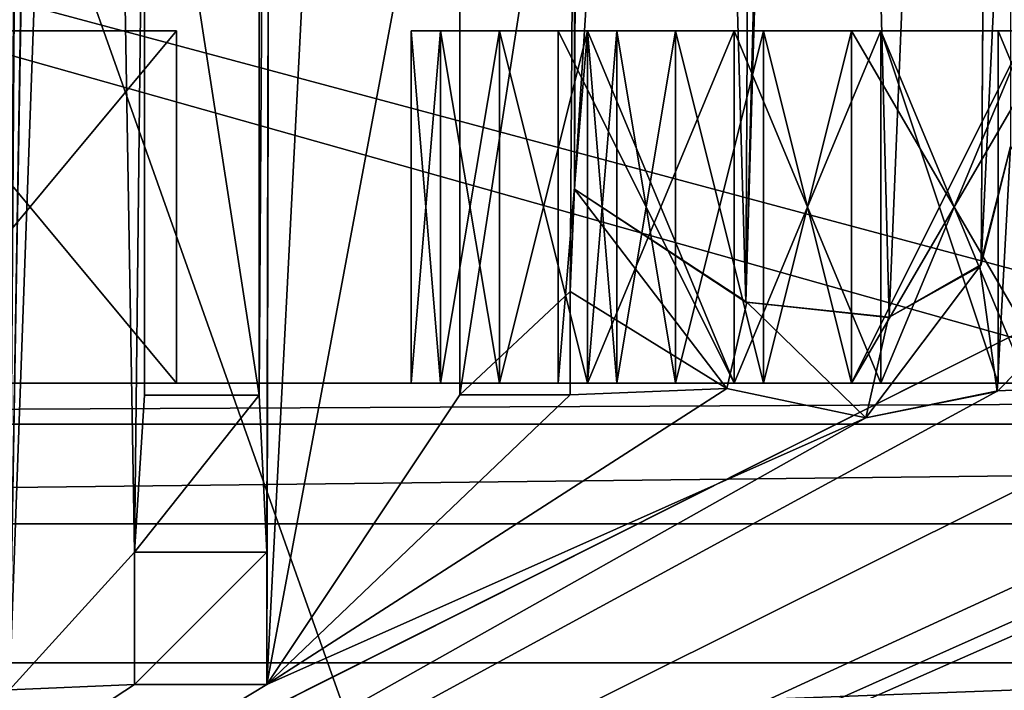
# Model space of a CAD drawing. Header units: millimetres. Extents: x -108 to 108, y -64 to 45.
# Tile 359 of 422: x 58.361 to 59.759, y -14.936 to -13.984. Entities that reach past the tile are written whole.
import ezdxf

# ---------------------------------------------------------------- set-up
doc = ezdxf.new("R2010")
doc.units = ezdxf.units.MM
doc.header["$LTSCALE"] = 65.185185
for name, color, linetype in [('1', 7, 'CONTINUOUS'), ('3220', 7, 'CONTINUOUS'), ('3221', 7, 'CONTINUOUS'), ('3225', 7, 'CONTINUOUS'), ('3241', 7, 'CONTINUOUS'), ('3242', 7, 'CONTINUOUS'), ('3253', 7, 'CONTINUOUS'), ('3258', 7, 'CONTINUOUS'), ('3259', 7, 'CONTINUOUS'), ('3282', 7, 'CONTINUOUS'), ('3307', 7, 'CONTINUOUS'), ('3310', 7, 'CONTINUOUS'), ('3311', 7, 'CONTINUOUS'), ('3312', 7, 'CONTINUOUS'), ('3325', 7, 'CONTINUOUS'), ('3326', 7, 'CONTINUOUS'), ('3327', 7, 'CONTINUOUS'), ('3328', 7, 'CONTINUOUS'), ('3329', 7, 'CONTINUOUS'), ('3330', 7, 'CONTINUOUS'), ('3331', 7, 'CONTINUOUS'), ('3332', 7, 'CONTINUOUS'), ('3333', 7, 'CONTINUOUS'), ('3334', 7, 'CONTINUOUS'), ('3342', 7, 'CONTINUOUS'), ('3343', 7, 'CONTINUOUS'), ('3344', 7, 'CONTINUOUS'), ('3345', 7, 'CONTINUOUS'), ('3346', 7, 'CONTINUOUS'), ('3347', 7, 'CONTINUOUS'), ('3348', 7, 'CONTINUOUS'), ('3349', 7, 'CONTINUOUS'), ('3350', 7, 'CONTINUOUS'), ('3351', 7, 'CONTINUOUS'), ('3352', 7, 'CONTINUOUS'), ('3353', 7, 'CONTINUOUS'), ('3354', 7, 'CONTINUOUS'), ('3355', 7, 'CONTINUOUS'), ('3368', 7, 'CONTINUOUS'), ('3369', 7, 'CONTINUOUS'), ('3370', 7, 'CONTINUOUS'), ('3371', 7, 'CONTINUOUS'), ('3372', 7, 'CONTINUOUS'), ('3373', 7, 'CONTINUOUS'), ('3374', 7, 'CONTINUOUS'), ('3375', 7, 'CONTINUOUS'), ('3376', 7, 'CONTINUOUS'), ('3377', 7, 'CONTINUOUS'), ('3378', 7, 'CONTINUOUS'), ('3531', 7, 'CONTINUOUS'), ('3533', 7, 'CONTINUOUS'), ('3543', 7, 'CONTINUOUS'), ('3562', 7, 'CONTINUOUS'), ('3563', 7, 'CONTINUOUS'), ('3610', 7, 'CONTINUOUS'), ('3650', 7, 'CONTINUOUS'), ('3711', 7, 'CONTINUOUS'), ('3712', 7, 'CONTINUOUS'), ('3713', 7, 'CONTINUOUS'), ('3714', 7, 'CONTINUOUS'), ('3715', 7, 'CONTINUOUS'), ('3717', 7, 'CONTINUOUS'), ('3718', 7, 'CONTINUOUS'), ('3719', 7, 'CONTINUOUS'), ('3721', 7, 'CONTINUOUS'), ('3722', 7, 'CONTINUOUS'), ('3731', 7, 'CONTINUOUS'), ('3732', 7, 'CONTINUOUS'), ('3733', 7, 'CONTINUOUS'), ('3734', 7, 'CONTINUOUS'), ('3964', 7, 'CONTINUOUS'), ('3974', 7, 'CONTINUOUS'), ('3975', 7, 'CONTINUOUS'), ('3976', 7, 'CONTINUOUS')]:
    doc.layers.add(name, color=color, linetype=linetype)

msp = doc.modelspace()

# ---------------------------------------------------------------- linework, layer by layer
at = {"layer": '1', "linetype": 'CONTINUOUS'}
for points in [[(86, -45, 2), (49.6249, -17.97, 2), (-39.55, 7.5, 2), (86, -45, 2)], [(-39.55, 3.7518, 2), (86, -45, 2), (-39.55, 7.5, 2), (-39.55, 3.7518, 2)], [(86, -45, 2), (-39.55, 3.7518, 2), (-39.5964, 3.3816, 2), (86, -45, 2)], [(-39.733, 3.0338, 2), (86, -45, 2), (-39.5964, 3.3816, 2), (-39.733, 3.0338, 2)], [(-43.3787, -1.9255, 2), (86, -45, 2), (-39.733, 3.0338, 2), (-43.3787, -1.9255, 2)], [(-48.2159, -5.7634, 2), (86, -45, 2), (-43.3787, -1.9255, 2), (-48.2159, -5.7634, 2)], [(-53.9012, -8.1734, 2), (86, -45, 2), (-48.2159, -5.7634, 2), (-53.9012, -8.1734, 2)], [(-86, -45, 2), (86, -45, 2), (-66.0989, -8.1733, 2), (-86, -45, 2)], [(-66.0989, -8.1733, 2), (86, -45, 2), (-60.0001, -9, 2), (-66.0989, -8.1733, 2)], [(-60.0001, -9, 2), (86, -45, 2), (-53.9012, -8.1734, 2), (-60.0001, -9, 2)]]:
    msp.add_3dface(points, dxfattribs=at)
at = {"layer": '3220', "linetype": 'CONTINUOUS'}
msp.add_3dface([(60, -17, 2), (51.3712, -14.9367, 2), (51.4999, -14.7223, 2), (60, -17, 2)], dxfattribs=at)
at = {"layer": '3221', "linetype": 'CONTINUOUS'}
for points in [[(60, -17, 2), (51.4999, -14.7223, 2), (60, -17, 7), (60, -17, 2)], [(60, -17, 7), (51.4999, -14.7223, 2), (51.5, -14.7224, 7), (60, -17, 7)]]:
    msp.add_3dface(points, dxfattribs=at)
at = {"layer": '3225', "linetype": 'CONTINUOUS'}
for points in [[(51.5, -14.7224, 7), (51.1, -15.4152, 7.8), (60, -17.8, 7.8), (51.5, -14.7224, 7)], [(60, -17, 7), (51.5, -14.7224, 7), (60, -17.8, 7.8), (60, -17, 7)]]:
    msp.add_3dface(points, dxfattribs=at)
at = {"layer": '3241', "color": 7, "linetype": 'CONTINUOUS', "true_color": 0x141a1c}
for points in [[(60, -12.9, 34), (51.1888, -15.2554, 34), (53.5485, -11.1708, 34), (60, -12.9, 34)], [(68.8112, -15.2554, 34), (51.1888, -15.2554, 34), (60, -12.9, 34), (68.8112, -15.2554, 34)]]:
    msp.add_3dface(points, dxfattribs=at)
at = {"layer": '3242', "color": 7, "linetype": 'CONTINUOUS', "true_color": 0x141a1c}
for points in [[(51.1888, -15.2554, 39.5), (68.8112, -15.2554, 39.5), (66.1084, -14.7, 39.5), (51.1888, -15.2554, 39.5)], [(53.8916, -14.7, 39.5), (51.1888, -15.2554, 39.5), (66.1084, -14.7, 39.5), (53.8916, -14.7, 39.5)]]:
    msp.add_3dface(points, dxfattribs=at)
at = {"layer": '3253', "color": 7, "linetype": 'CONTINUOUS', "true_color": 0x141a1c}
for points in [[(53.8916, -14.5, 39.7), (66.1084, -14.5, 39.7), (57.9167, -14.5, 41), (53.8916, -14.5, 39.7)], [(60, -14.5, 45.4423), (54.1117, -14.5, 44.7783), (59.9583, -14.5, 42.9574), (60, -14.5, 45.4423)], [(54.1117, -14.5, 44.7783), (58.1667, -14.5, 43), (59.0417, -14.5, 42.6596), (54.1117, -14.5, 44.7783)], [(59.9583, -14.5, 42.9574), (54.1117, -14.5, 44.7783), (59.75, -14.5, 43), (59.9583, -14.5, 42.9574)], [(59.75, -14.5, 43), (54.1117, -14.5, 44.7783), (59.5833, -14.5, 43), (59.75, -14.5, 43)], [(59.5833, -14.5, 43), (54.1117, -14.5, 44.7783), (59.375, -14.5, 42.9574), (59.5833, -14.5, 43)], [(59.375, -14.5, 42.9574), (54.1117, -14.5, 44.7783), (59.1667, -14.5, 42.8298), (59.375, -14.5, 42.9574)], [(59.1667, -14.5, 42.8298), (54.1117, -14.5, 44.7783), (59.0417, -14.5, 42.6596), (59.1667, -14.5, 42.8298)], [(57.9167, -14.5, 41), (66.1084, -14.5, 39.7), (58.1667, -14.5, 41), (57.9167, -14.5, 41)], [(58.1667, -14.5, 41), (66.1084, -14.5, 39.7), (59.5833, -14.5, 41), (58.1667, -14.5, 41)], [(58.1667, -14.5, 41.5957), (58.1667, -14.5, 41), (59.375, -14.5, 41.0426), (58.1667, -14.5, 41.5957)], [(59.375, -14.5, 41.0426), (58.1667, -14.5, 41), (59.5833, -14.5, 41), (59.375, -14.5, 41.0426)], [(58.5833, -14.5, 41.5957), (58.1667, -14.5, 41.5957), (59.1667, -14.5, 41.1702), (58.5833, -14.5, 41.5957)], [(59.1667, -14.5, 41.1702), (58.1667, -14.5, 41.5957), (59.375, -14.5, 41.0426), (59.1667, -14.5, 41.1702)], [(58.1667, -14.5, 41.8511), (58.5833, -14.5, 41.8511), (58.1667, -14.5, 43), (58.1667, -14.5, 41.8511)], [(58.1667, -14.5, 43), (58.5833, -14.5, 41.8511), (58.9167, -14.5, 41.8511), (58.1667, -14.5, 43)], [(59.0417, -14.5, 42.6596), (58.1667, -14.5, 43), (58.9583, -14.5, 42.4468), (59.0417, -14.5, 42.6596)], [(58.9583, -14.5, 42.4468), (58.1667, -14.5, 43), (58.9167, -14.5, 42.1489), (58.9583, -14.5, 42.4468)], [(58.9167, -14.5, 42.1489), (58.1667, -14.5, 43), (58.9167, -14.5, 41.8511), (58.9167, -14.5, 42.1489)], [(58.5833, -14.5, 41.8511), (58.5833, -14.5, 41.5957), (59.1667, -14.5, 41.1702), (58.5833, -14.5, 41.8511)], [(58.9167, -14.5, 41.8511), (58.5833, -14.5, 41.8511), (58.9583, -14.5, 41.5532), (58.9167, -14.5, 41.8511)], [(58.9583, -14.5, 41.5532), (58.5833, -14.5, 41.8511), (59.0417, -14.5, 41.3404), (58.9583, -14.5, 41.5532)], [(59.0417, -14.5, 41.3404), (58.5833, -14.5, 41.8511), (59.1667, -14.5, 41.1702), (59.0417, -14.5, 41.3404)], [(59.125, -14.5, 42.0638), (59.375, -14.5, 42.234), (59.125, -14.5, 42.1489), (59.125, -14.5, 42.0638)], [(59.125, -14.5, 42.1489), (59.375, -14.5, 42.234), (59.1667, -14.5, 42.4043), (59.125, -14.5, 42.1489)], [(59.1667, -14.5, 42.4043), (59.375, -14.5, 42.234), (59.2083, -14.5, 42.5319), (59.1667, -14.5, 42.4043)], [(59.2083, -14.5, 42.5319), (59.375, -14.5, 42.234), (59.2917, -14.5, 42.6596), (59.2083, -14.5, 42.5319)], [(59.2917, -14.5, 42.6596), (59.375, -14.5, 42.234), (59.4167, -14.5, 42.7447), (59.2917, -14.5, 42.6596)], [(59.375, -14.5, 42.234), (59.5833, -14.5, 42.2766), (59.4167, -14.5, 42.7447), (59.375, -14.5, 42.234)], [(59.4167, -14.5, 42.7447), (59.5833, -14.5, 42.2766), (59.5417, -14.5, 42.7872), (59.4167, -14.5, 42.7447)], [(59.5833, -14.5, 42.2766), (59.7917, -14.5, 42.2766), (59.5417, -14.5, 42.7872), (59.5833, -14.5, 42.2766)], [(59.5417, -14.5, 42.7872), (59.7917, -14.5, 42.2766), (59.7917, -14.5, 42.7872), (59.5417, -14.5, 42.7872)], [(59.5833, -14.5, 41), (66.1084, -14.5, 39.7), (59.7917, -14.5, 41), (59.5833, -14.5, 41)]]:
    msp.add_3dface(points, dxfattribs=at)
at = {"layer": '3258', "color": 7, "linetype": 'CONTINUOUS', "true_color": 0x141a1c}
msp.add_3dface([(52.8001, -12.4708, 45.5), (60, -14.4, 45.5), (60, -13.4828, 45.5), (52.8001, -12.4708, 45.5)], dxfattribs=at)
at = {"layer": '3259', "color": 7, "linetype": 'CONTINUOUS', "true_color": 0x141a1c}
for points in [[(54.1117, -14.5, 44.7783), (60, -14.5, 45.4423), (52.8001, -12.4708, 45.5), (54.1117, -14.5, 44.7783)], [(60, -14.5, 45.4423), (60, -14.4, 45.5), (52.8001, -12.4708, 45.5), (60, -14.5, 45.4423)]]:
    msp.add_3dface(points, dxfattribs=at)
at = {"layer": '3282', "color": 7, "linetype": 'CONTINUOUS', "true_color": 0x141a1c}
for points in [[(66.1084, -14.5, 39.7), (53.8916, -14.5, 39.7), (53.8916, -14.5586, 39.5586), (66.1084, -14.5, 39.7)], [(66.1084, -14.5, 39.7), (53.8916, -14.5586, 39.5586), (66.1084, -14.5586, 39.5586), (66.1084, -14.5, 39.7)], [(53.8916, -14.7, 39.5), (66.1084, -14.7, 39.5), (66.1084, -14.5586, 39.5586), (53.8916, -14.7, 39.5)], [(53.8916, -14.5586, 39.5586), (53.8916, -14.7, 39.5), (66.1084, -14.5586, 39.5586), (53.8916, -14.5586, 39.5586)]]:
    msp.add_3dface(points, dxfattribs=at)
at = {"layer": '3307', "color": 7, "linetype": 'CONTINUOUS', "true_color": 0x141a1c}
for points in [[(58.5833, -14, 41.8511), (58.1667, -14, 41.8511), (56.9167, -14, 41.5957), (58.5833, -14, 41.8511)], [(57.9167, -14, 41.5957), (58.5833, -14, 41.8511), (56.9167, -14, 41.5957), (57.9167, -14, 41.5957)], [(58.1667, -14, 41.5957), (58.5833, -14, 41.8511), (57.9167, -14, 41.5957), (58.1667, -14, 41.5957)], [(58.5833, -14, 41.5957), (58.5833, -14, 41.8511), (58.1667, -14, 41.5957), (58.5833, -14, 41.5957)]]:
    msp.add_3dface(points, dxfattribs=at)
at = {"layer": '3310', "color": 7, "linetype": 'CONTINUOUS', "true_color": 0x141a1c}
for points in [[(58.1667, -14.5, 41.5957), (58.5833, -14.5, 41.5957), (58.5833, -14, 41.5957), (58.1667, -14.5, 41.5957)], [(58.1667, -14.5, 41.5957), (58.5833, -14, 41.5957), (58.1667, -14, 41.5957), (58.1667, -14.5, 41.5957)]]:
    msp.add_3dface(points, dxfattribs=at)
at = {"layer": '3311', "color": 7, "linetype": 'CONTINUOUS', "true_color": 0x141a1c}
for points in [[(58.5833, -14.5, 41.5957), (58.5833, -14.5, 41.8511), (58.5833, -14, 41.8511), (58.5833, -14.5, 41.5957)], [(58.5833, -14.5, 41.5957), (58.5833, -14, 41.8511), (58.5833, -14, 41.5957), (58.5833, -14.5, 41.5957)]]:
    msp.add_3dface(points, dxfattribs=at)
at = {"layer": '3312', "color": 7, "linetype": 'CONTINUOUS', "true_color": 0x141a1c}
for points in [[(58.5833, -14.5, 41.8511), (58.1667, -14.5, 41.8511), (58.1667, -14, 41.8511), (58.5833, -14.5, 41.8511)], [(58.5833, -14.5, 41.8511), (58.1667, -14, 41.8511), (58.5833, -14, 41.8511), (58.5833, -14.5, 41.8511)]]:
    msp.add_3dface(points, dxfattribs=at)
at = {"layer": '3325', "color": 7, "linetype": 'CONTINUOUS', "true_color": 0x141a1c}
for points in [[(59.7917, -14.5, 42.2766), (59.5833, -14.5, 42.2766), (59.5833, -14, 42.2766), (59.7917, -14.5, 42.2766)], [(59.7917, -14, 42.2766), (59.7917, -14.5, 42.2766), (59.5833, -14, 42.2766), (59.7917, -14, 42.2766)]]:
    msp.add_3dface(points, dxfattribs=at)
at = {"layer": '3326', "color": 7, "linetype": 'CONTINUOUS', "true_color": 0x141a1c}
for points in [[(59.5833, -14.5, 42.2766), (59.375, -14.5, 42.234), (59.375, -14, 42.234), (59.5833, -14.5, 42.2766)], [(59.5833, -14, 42.2766), (59.5833, -14.5, 42.2766), (59.375, -14, 42.234), (59.5833, -14, 42.2766)]]:
    msp.add_3dface(points, dxfattribs=at)
at = {"layer": '3327', "color": 7, "linetype": 'CONTINUOUS', "true_color": 0x141a1c}
for points in [[(59.375, -14.5, 42.234), (59.125, -14.5, 42.0638), (59.125, -14, 42.0638), (59.375, -14.5, 42.234)], [(59.375, -14, 42.234), (59.375, -14.5, 42.234), (59.125, -14, 42.0638), (59.375, -14, 42.234)]]:
    msp.add_3dface(points, dxfattribs=at)
at = {"layer": '3328', "color": 7, "linetype": 'CONTINUOUS', "true_color": 0x141a1c}
for points in [[(59.125, -14.5, 42.0638), (59.125, -14.5, 42.1489), (59.125, -14, 42.1489), (59.125, -14.5, 42.0638)], [(59.125, -14, 42.0638), (59.125, -14.5, 42.0638), (59.125, -14, 42.1489), (59.125, -14, 42.0638)]]:
    msp.add_3dface(points, dxfattribs=at)
at = {"layer": '3329', "color": 7, "linetype": 'CONTINUOUS', "true_color": 0x141a1c}
for points in [[(59.125, -14.5, 42.1489), (59.1667, -14.5, 42.4043), (59.1667, -14, 42.4043), (59.125, -14.5, 42.1489)], [(59.125, -14, 42.1489), (59.125, -14.5, 42.1489), (59.1667, -14, 42.4043), (59.125, -14, 42.1489)]]:
    msp.add_3dface(points, dxfattribs=at)
at = {"layer": '3330', "color": 7, "linetype": 'CONTINUOUS', "true_color": 0x141a1c}
for points in [[(59.1667, -14.5, 42.4043), (59.2083, -14.5, 42.5319), (59.2083, -14, 42.5319), (59.1667, -14.5, 42.4043)], [(59.1667, -14, 42.4043), (59.1667, -14.5, 42.4043), (59.2083, -14, 42.5319), (59.1667, -14, 42.4043)]]:
    msp.add_3dface(points, dxfattribs=at)
at = {"layer": '3331', "color": 7, "linetype": 'CONTINUOUS', "true_color": 0x141a1c}
for points in [[(59.2083, -14.5, 42.5319), (59.2917, -14.5, 42.6596), (59.2917, -14, 42.6596), (59.2083, -14.5, 42.5319)], [(59.2083, -14, 42.5319), (59.2083, -14.5, 42.5319), (59.2917, -14, 42.6596), (59.2083, -14, 42.5319)]]:
    msp.add_3dface(points, dxfattribs=at)
at = {"layer": '3332', "color": 7, "linetype": 'CONTINUOUS', "true_color": 0x141a1c}
for points in [[(59.2917, -14.5, 42.6596), (59.4167, -14.5, 42.7447), (59.4167, -14, 42.7447), (59.2917, -14.5, 42.6596)], [(59.2917, -14, 42.6596), (59.2917, -14.5, 42.6596), (59.4167, -14, 42.7447), (59.2917, -14, 42.6596)]]:
    msp.add_3dface(points, dxfattribs=at)
at = {"layer": '3333', "color": 7, "linetype": 'CONTINUOUS', "true_color": 0x141a1c}
for points in [[(59.4167, -14.5, 42.7447), (59.5417, -14.5, 42.7872), (59.5417, -14, 42.7872), (59.4167, -14.5, 42.7447)], [(59.4167, -14, 42.7447), (59.4167, -14.5, 42.7447), (59.5417, -14, 42.7872), (59.4167, -14, 42.7447)]]:
    msp.add_3dface(points, dxfattribs=at)
at = {"layer": '3334', "color": 7, "linetype": 'CONTINUOUS', "true_color": 0x141a1c}
for points in [[(59.5417, -14.5, 42.7872), (59.7917, -14.5, 42.7872), (59.7917, -14, 42.7872), (59.5417, -14.5, 42.7872)], [(59.5417, -14, 42.7872), (59.5417, -14.5, 42.7872), (59.7917, -14, 42.7872), (59.5417, -14, 42.7872)]]:
    msp.add_3dface(points, dxfattribs=at)
at = {"layer": '3342', "color": 7, "linetype": 'CONTINUOUS', "true_color": 0x141a1c}
for points in [[(59.9583, -14.5, 42.9574), (59.75, -14.5, 43), (59.75, -14, 43), (59.9583, -14.5, 42.9574)], [(59.9583, -14, 42.9574), (59.9583, -14.5, 42.9574), (59.75, -14, 43), (59.9583, -14, 42.9574)]]:
    msp.add_3dface(points, dxfattribs=at)
at = {"layer": '3343', "color": 7, "linetype": 'CONTINUOUS', "true_color": 0x141a1c}
for points in [[(59.75, -14.5, 43), (59.5833, -14.5, 43), (59.5833, -14, 43), (59.75, -14.5, 43)], [(59.75, -14, 43), (59.75, -14.5, 43), (59.5833, -14, 43), (59.75, -14, 43)]]:
    msp.add_3dface(points, dxfattribs=at)
at = {"layer": '3344', "color": 7, "linetype": 'CONTINUOUS', "true_color": 0x141a1c}
for points in [[(59.5833, -14.5, 43), (59.375, -14.5, 42.9574), (59.375, -14, 42.9574), (59.5833, -14.5, 43)], [(59.5833, -14, 43), (59.5833, -14.5, 43), (59.375, -14, 42.9574), (59.5833, -14, 43)]]:
    msp.add_3dface(points, dxfattribs=at)
at = {"layer": '3345', "color": 7, "linetype": 'CONTINUOUS', "true_color": 0x141a1c}
for points in [[(59.375, -14.5, 42.9574), (59.1667, -14.5, 42.8298), (59.1667, -14, 42.8298), (59.375, -14.5, 42.9574)], [(59.375, -14, 42.9574), (59.375, -14.5, 42.9574), (59.1667, -14, 42.8298), (59.375, -14, 42.9574)]]:
    msp.add_3dface(points, dxfattribs=at)
at = {"layer": '3346', "color": 7, "linetype": 'CONTINUOUS', "true_color": 0x141a1c}
for points in [[(59.1667, -14.5, 42.8298), (59.0417, -14.5, 42.6596), (59.0417, -14, 42.6596), (59.1667, -14.5, 42.8298)], [(59.1667, -14, 42.8298), (59.1667, -14.5, 42.8298), (59.0417, -14, 42.6596), (59.1667, -14, 42.8298)]]:
    msp.add_3dface(points, dxfattribs=at)
at = {"layer": '3347', "color": 7, "linetype": 'CONTINUOUS', "true_color": 0x141a1c}
for points in [[(59.0417, -14.5, 42.6596), (58.9583, -14.5, 42.4468), (58.9583, -14, 42.4468), (59.0417, -14.5, 42.6596)], [(59.0417, -14, 42.6596), (59.0417, -14.5, 42.6596), (58.9583, -14, 42.4468), (59.0417, -14, 42.6596)]]:
    msp.add_3dface(points, dxfattribs=at)
at = {"layer": '3348', "color": 7, "linetype": 'CONTINUOUS', "true_color": 0x141a1c}
for points in [[(58.9583, -14.5, 42.4468), (58.9167, -14.5, 42.1489), (58.9167, -14, 42.1489), (58.9583, -14.5, 42.4468)], [(58.9583, -14, 42.4468), (58.9583, -14.5, 42.4468), (58.9167, -14, 42.1489), (58.9583, -14, 42.4468)]]:
    msp.add_3dface(points, dxfattribs=at)
at = {"layer": '3349', "color": 7, "linetype": 'CONTINUOUS', "true_color": 0x141a1c}
for points in [[(58.9167, -14.5, 42.1489), (58.9167, -14.5, 41.8511), (58.9167, -14, 41.8511), (58.9167, -14.5, 42.1489)], [(58.9167, -14, 42.1489), (58.9167, -14.5, 42.1489), (58.9167, -14, 41.8511), (58.9167, -14, 42.1489)]]:
    msp.add_3dface(points, dxfattribs=at)
at = {"layer": '3350', "color": 7, "linetype": 'CONTINUOUS', "true_color": 0x141a1c}
for points in [[(58.9167, -14.5, 41.8511), (58.9583, -14.5, 41.5532), (58.9583, -14, 41.5532), (58.9167, -14.5, 41.8511)], [(58.9167, -14, 41.8511), (58.9167, -14.5, 41.8511), (58.9583, -14, 41.5532), (58.9167, -14, 41.8511)]]:
    msp.add_3dface(points, dxfattribs=at)
at = {"layer": '3351', "color": 7, "linetype": 'CONTINUOUS', "true_color": 0x141a1c}
for points in [[(58.9583, -14.5, 41.5532), (59.0417, -14.5, 41.3404), (59.0417, -14, 41.3404), (58.9583, -14.5, 41.5532)], [(58.9583, -14, 41.5532), (58.9583, -14.5, 41.5532), (59.0417, -14, 41.3404), (58.9583, -14, 41.5532)]]:
    msp.add_3dface(points, dxfattribs=at)
at = {"layer": '3352', "color": 7, "linetype": 'CONTINUOUS', "true_color": 0x141a1c}
for points in [[(59.0417, -14.5, 41.3404), (59.1667, -14.5, 41.1702), (59.1667, -14, 41.1702), (59.0417, -14.5, 41.3404)], [(59.0417, -14, 41.3404), (59.0417, -14.5, 41.3404), (59.1667, -14, 41.1702), (59.0417, -14, 41.3404)]]:
    msp.add_3dface(points, dxfattribs=at)
at = {"layer": '3353', "color": 7, "linetype": 'CONTINUOUS', "true_color": 0x141a1c}
for points in [[(59.1667, -14.5, 41.1702), (59.375, -14.5, 41.0426), (59.375, -14, 41.0426), (59.1667, -14.5, 41.1702)], [(59.1667, -14, 41.1702), (59.1667, -14.5, 41.1702), (59.375, -14, 41.0426), (59.1667, -14, 41.1702)]]:
    msp.add_3dface(points, dxfattribs=at)
at = {"layer": '3354', "color": 7, "linetype": 'CONTINUOUS', "true_color": 0x141a1c}
for points in [[(59.375, -14.5, 41.0426), (59.5833, -14.5, 41), (59.5833, -14, 41), (59.375, -14.5, 41.0426)], [(59.375, -14, 41.0426), (59.375, -14.5, 41.0426), (59.5833, -14, 41), (59.375, -14, 41.0426)]]:
    msp.add_3dface(points, dxfattribs=at)
at = {"layer": '3355', "color": 7, "linetype": 'CONTINUOUS', "true_color": 0x141a1c}
for points in [[(59.5833, -14.5, 41), (59.7917, -14.5, 41), (59.7917, -14, 41), (59.5833, -14.5, 41)], [(59.5833, -14, 41), (59.5833, -14.5, 41), (59.7917, -14, 41), (59.5833, -14, 41)]]:
    msp.add_3dface(points, dxfattribs=at)
at = {"layer": '3368', "color": 7, "linetype": 'CONTINUOUS', "true_color": 0x141a1c}
for points in [[(59.8333, -14, 41.2128), (59.8333, -14.5, 41.2128), (59.5417, -14, 41.2128), (59.8333, -14, 41.2128)], [(59.5417, -14, 41.2128), (59.8333, -14.5, 41.2128), (59.5417, -14.5, 41.2128), (59.5417, -14, 41.2128)]]:
    msp.add_3dface(points, dxfattribs=at)
at = {"layer": '3369', "color": 7, "linetype": 'CONTINUOUS', "true_color": 0x141a1c}
for points in [[(59.5417, -14, 41.2128), (59.5417, -14.5, 41.2128), (59.4167, -14, 41.2553), (59.5417, -14, 41.2128)], [(59.4167, -14, 41.2553), (59.5417, -14.5, 41.2128), (59.4167, -14.5, 41.2553), (59.4167, -14, 41.2553)]]:
    msp.add_3dface(points, dxfattribs=at)
at = {"layer": '3370', "color": 7, "linetype": 'CONTINUOUS', "true_color": 0x141a1c}
for points in [[(59.4167, -14, 41.2553), (59.4167, -14.5, 41.2553), (59.2917, -14, 41.3404), (59.4167, -14, 41.2553)], [(59.2917, -14, 41.3404), (59.4167, -14.5, 41.2553), (59.2917, -14.5, 41.3404), (59.2917, -14, 41.3404)]]:
    msp.add_3dface(points, dxfattribs=at)
at = {"layer": '3371', "color": 7, "linetype": 'CONTINUOUS', "true_color": 0x141a1c}
for points in [[(59.2917, -14, 41.3404), (59.2917, -14.5, 41.3404), (59.2083, -14, 41.4681), (59.2917, -14, 41.3404)], [(59.2083, -14, 41.4681), (59.2917, -14.5, 41.3404), (59.2083, -14.5, 41.4681), (59.2083, -14, 41.4681)]]:
    msp.add_3dface(points, dxfattribs=at)
at = {"layer": '3372', "color": 7, "linetype": 'CONTINUOUS', "true_color": 0x141a1c}
for points in [[(59.2083, -14, 41.4681), (59.2083, -14.5, 41.4681), (59.1667, -14, 41.5957), (59.2083, -14, 41.4681)], [(59.1667, -14, 41.5957), (59.2083, -14.5, 41.4681), (59.1667, -14.5, 41.5957), (59.1667, -14, 41.5957)]]:
    msp.add_3dface(points, dxfattribs=at)
at = {"layer": '3373', "color": 7, "linetype": 'CONTINUOUS', "true_color": 0x141a1c}
for points in [[(59.1667, -14, 41.5957), (59.1667, -14.5, 41.5957), (59.1667, -14, 41.7234), (59.1667, -14, 41.5957)], [(59.1667, -14, 41.7234), (59.1667, -14.5, 41.5957), (59.1667, -14.5, 41.7234), (59.1667, -14, 41.7234)]]:
    msp.add_3dface(points, dxfattribs=at)
at = {"layer": '3374', "color": 7, "linetype": 'CONTINUOUS', "true_color": 0x141a1c}
for points in [[(59.1667, -14, 41.7234), (59.1667, -14.5, 41.7234), (59.2083, -14, 41.8511), (59.1667, -14, 41.7234)], [(59.2083, -14, 41.8511), (59.1667, -14.5, 41.7234), (59.2083, -14.5, 41.8511), (59.2083, -14, 41.8511)]]:
    msp.add_3dface(points, dxfattribs=at)
at = {"layer": '3375', "color": 7, "linetype": 'CONTINUOUS', "true_color": 0x141a1c}
for points in [[(59.2083, -14, 41.8511), (59.2083, -14.5, 41.8511), (59.2917, -14, 41.9362), (59.2083, -14, 41.8511)], [(59.2917, -14, 41.9362), (59.2083, -14.5, 41.8511), (59.2917, -14.5, 41.9362), (59.2917, -14, 41.9362)]]:
    msp.add_3dface(points, dxfattribs=at)
at = {"layer": '3376', "color": 7, "linetype": 'CONTINUOUS', "true_color": 0x141a1c}
for points in [[(59.2917, -14, 41.9362), (59.2917, -14.5, 41.9362), (59.4167, -14, 42.0213), (59.2917, -14, 41.9362)], [(59.4167, -14, 42.0213), (59.2917, -14.5, 41.9362), (59.4167, -14.5, 42.0213), (59.4167, -14, 42.0213)]]:
    msp.add_3dface(points, dxfattribs=at)
at = {"layer": '3377', "color": 7, "linetype": 'CONTINUOUS', "true_color": 0x141a1c}
for points in [[(59.4167, -14, 42.0213), (59.4167, -14.5, 42.0213), (59.5417, -14, 42.0638), (59.4167, -14, 42.0213)], [(59.5417, -14, 42.0638), (59.4167, -14.5, 42.0213), (59.5417, -14.5, 42.0638), (59.5417, -14, 42.0638)]]:
    msp.add_3dface(points, dxfattribs=at)
at = {"layer": '3378', "color": 7, "linetype": 'CONTINUOUS', "true_color": 0x141a1c}
for points in [[(59.5417, -14, 42.0638), (59.5417, -14.5, 42.0638), (59.8333, -14, 42.0638), (59.5417, -14, 42.0638)], [(59.8333, -14, 42.0638), (59.5417, -14.5, 42.0638), (59.8333, -14.5, 42.0638), (59.8333, -14, 42.0638)]]:
    msp.add_3dface(points, dxfattribs=at)
at = {"layer": '3531', "color": 7, "linetype": 'CONTINUOUS', "true_color": 0x141a1c}
for points in [[(59.1667, -14.5, 41.5957), (59.2083, -14.5, 41.4681), (59.1667, -14.5, 41.7234), (59.1667, -14.5, 41.5957)], [(59.1667, -14.5, 41.7234), (59.2083, -14.5, 41.4681), (59.2083, -14.5, 41.8511), (59.1667, -14.5, 41.7234)], [(59.2083, -14.5, 41.4681), (59.2917, -14.5, 41.3404), (59.2083, -14.5, 41.8511), (59.2083, -14.5, 41.4681)], [(59.2083, -14.5, 41.8511), (59.2917, -14.5, 41.3404), (59.2917, -14.5, 41.9362), (59.2083, -14.5, 41.8511)], [(59.2917, -14.5, 41.3404), (59.4167, -14.5, 41.2553), (59.2917, -14.5, 41.9362), (59.2917, -14.5, 41.3404)], [(59.2917, -14.5, 41.9362), (59.4167, -14.5, 41.2553), (59.4167, -14.5, 42.0213), (59.2917, -14.5, 41.9362)], [(59.4167, -14.5, 41.2553), (59.5417, -14.5, 41.2128), (59.4167, -14.5, 42.0213), (59.4167, -14.5, 41.2553)], [(59.4167, -14.5, 42.0213), (59.5417, -14.5, 41.2128), (59.5417, -14.5, 42.0638), (59.4167, -14.5, 42.0213)], [(59.5417, -14.5, 41.2128), (59.8333, -14.5, 41.2128), (59.5417, -14.5, 42.0638), (59.5417, -14.5, 41.2128)], [(59.5417, -14.5, 42.0638), (59.8333, -14.5, 41.2128), (59.8333, -14.5, 42.0638), (59.5417, -14.5, 42.0638)]]:
    msp.add_3dface(points, dxfattribs=at)
at = {"layer": '3533', "color": 7, "linetype": 'CONTINUOUS', "true_color": 0x141a1c}
for points in [[(59.125, -14, 42.0638), (59.125, -14, 42.1489), (58.9167, -14, 41.8511), (59.125, -14, 42.0638)], [(58.9167, -14, 41.8511), (59.4167, -14, 42.0213), (59.125, -14, 42.0638), (58.9167, -14, 41.8511)], [(59.125, -14, 42.1489), (59.1667, -14, 42.4043), (58.9167, -14, 42.1489), (59.125, -14, 42.1489)], [(59.125, -14, 42.1489), (58.9167, -14, 42.1489), (58.9167, -14, 41.8511), (59.125, -14, 42.1489)], [(59.1667, -14, 42.4043), (58.9583, -14, 42.4468), (58.9167, -14, 42.1489), (59.1667, -14, 42.4043)], [(58.9167, -14, 41.8511), (58.9583, -14, 41.5532), (59.2083, -14, 41.8511), (58.9167, -14, 41.8511)], [(58.9167, -14, 41.8511), (59.2083, -14, 41.8511), (59.2917, -14, 41.9362), (58.9167, -14, 41.8511)], [(58.9167, -14, 41.8511), (59.2917, -14, 41.9362), (59.4167, -14, 42.0213), (58.9167, -14, 41.8511)], [(59.1667, -14, 42.4043), (59.2083, -14, 42.5319), (58.9583, -14, 42.4468), (59.1667, -14, 42.4043)], [(59.2083, -14, 42.5319), (59.2917, -14, 42.6596), (58.9583, -14, 42.4468), (59.2083, -14, 42.5319)], [(59.2917, -14, 42.6596), (59.0417, -14, 42.6596), (58.9583, -14, 42.4468), (59.2917, -14, 42.6596)], [(58.9583, -14, 41.5532), (59.0417, -14, 41.3404), (59.2083, -14, 41.4681), (58.9583, -14, 41.5532)], [(58.9583, -14, 41.5532), (59.2083, -14, 41.4681), (59.1667, -14, 41.5957), (58.9583, -14, 41.5532)], [(58.9583, -14, 41.5532), (59.1667, -14, 41.5957), (59.1667, -14, 41.7234), (58.9583, -14, 41.5532)], [(58.9583, -14, 41.5532), (59.1667, -14, 41.7234), (59.2083, -14, 41.8511), (58.9583, -14, 41.5532)], [(59.2917, -14, 42.6596), (59.4167, -14, 42.7447), (59.0417, -14, 42.6596), (59.2917, -14, 42.6596)], [(59.4167, -14, 42.7447), (59.5417, -14, 42.7872), (59.0417, -14, 42.6596), (59.4167, -14, 42.7447)], [(59.5417, -14, 42.7872), (59.1667, -14, 42.8298), (59.0417, -14, 42.6596), (59.5417, -14, 42.7872)], [(59.0417, -14, 41.3404), (59.1667, -14, 41.1702), (59.2917, -14, 41.3404), (59.0417, -14, 41.3404)], [(59.0417, -14, 41.3404), (59.2917, -14, 41.3404), (59.2083, -14, 41.4681), (59.0417, -14, 41.3404)], [(60.2083, -14, 42.1064), (60, -14, 42.234), (59.125, -14, 42.0638), (60.2083, -14, 42.1064)], [(60.2083, -14, 42.1064), (59.125, -14, 42.0638), (59.5417, -14, 42.0638), (60.2083, -14, 42.1064)], [(60, -14, 42.234), (59.375, -14, 42.234), (59.125, -14, 42.0638), (60, -14, 42.234)], [(59.5417, -14, 42.0638), (59.125, -14, 42.0638), (59.4167, -14, 42.0213), (59.5417, -14, 42.0638)], [(59.5417, -14, 42.7872), (60.1667, -14, 42.8298), (59.1667, -14, 42.8298), (59.5417, -14, 42.7872)], [(60.1667, -14, 42.8298), (59.9583, -14, 42.9574), (59.1667, -14, 42.8298), (60.1667, -14, 42.8298)], [(59.9583, -14, 42.9574), (59.375, -14, 42.9574), (59.1667, -14, 42.8298), (59.9583, -14, 42.9574)], [(59.1667, -14, 41.1702), (59.375, -14, 41.0426), (60.2083, -14, 41.1702), (59.1667, -14, 41.1702)], [(59.1667, -14, 41.1702), (60.2083, -14, 41.1702), (59.8333, -14, 41.2128), (59.1667, -14, 41.1702)], [(59.1667, -14, 41.1702), (59.8333, -14, 41.2128), (59.5417, -14, 41.2128), (59.1667, -14, 41.1702)], [(59.1667, -14, 41.1702), (59.5417, -14, 41.2128), (59.4167, -14, 41.2553), (59.1667, -14, 41.1702)], [(59.1667, -14, 41.1702), (59.4167, -14, 41.2553), (59.2917, -14, 41.3404), (59.1667, -14, 41.1702)], [(60, -14, 42.234), (59.7917, -14, 42.2766), (59.375, -14, 42.234), (60, -14, 42.234)], [(59.7917, -14, 42.2766), (59.5833, -14, 42.2766), (59.375, -14, 42.234), (59.7917, -14, 42.2766)], [(59.9583, -14, 42.9574), (59.75, -14, 43), (59.375, -14, 42.9574), (59.9583, -14, 42.9574)], [(59.75, -14, 43), (59.5833, -14, 43), (59.375, -14, 42.9574), (59.75, -14, 43)], [(59.375, -14, 41.0426), (59.5833, -14, 41), (60, -14, 41.0426), (59.375, -14, 41.0426)], [(59.375, -14, 41.0426), (60, -14, 41.0426), (60.2083, -14, 41.1702), (59.375, -14, 41.0426)], [(60.2083, -14, 42.1064), (59.5417, -14, 42.0638), (59.8333, -14, 42.0638), (60.2083, -14, 42.1064)], [(59.5417, -14, 42.7872), (59.7917, -14, 42.7872), (60.1667, -14, 42.8298), (59.5417, -14, 42.7872)], [(59.5833, -14, 41), (59.7917, -14, 41), (60, -14, 41.0426), (59.5833, -14, 41)]]:
    msp.add_3dface(points, dxfattribs=at)
at = {"layer": '3543', "color": 7, "linetype": 'CONTINUOUS', "true_color": 0xe6e6e6}
for points in [[(60, -18.2857, 55.1505), (56.976, -9.761, 59.2142), (50.8571, -15.8359, 55.1505), (60, -18.2857, 55.1505)], [(60, -14.1808, 57.576), (60, -9.761, 59.3646), (56.976, -9.761, 59.2142), (60, -14.1808, 57.576)], [(60, -18.2857, 55.1505), (60, -14.1808, 57.576), (56.976, -9.761, 59.2142), (60, -18.2857, 55.1505)]]:
    msp.add_3dface(points, dxfattribs=at)
at = {"layer": '3562', "color": 7, "linetype": 'CONTINUOUS', "true_color": 0xe6e6e6}
for points in [[(60, -10.1635, 57.3254), (55.6707, -14.8974, 54.7974), (54.1923, -10.1634, 56.7261), (60, -10.1635, 57.3254)], [(64.3293, -14.8974, 54.7974), (55.6707, -14.8974, 54.7974), (60, -10.1635, 57.3254), (64.3293, -14.8974, 54.7974)]]:
    msp.add_3dface(points, dxfattribs=at)
at = {"layer": '3563', "color": 7, "linetype": 'CONTINUOUS', "true_color": 0xe6e6e6}
for points in [[(64.5304, -15.3452, 53.9395), (55.4696, -15.3452, 53.9395), (64.3293, -14.8974, 54.7974), (64.5304, -15.3452, 53.9395)], [(55.4696, -15.3452, 53.9395), (55.6707, -14.8974, 54.7974), (64.3293, -14.8974, 54.7974), (55.4696, -15.3452, 53.9395)]]:
    msp.add_3dface(points, dxfattribs=at)
at = {"layer": '3610', "color": 7, "linetype": 'CONTINUOUS', "true_color": 0xe6e6e6}
for points in [[(55.4696, -15.3452, 41.5), (60, -16.2929, 40.7929), (51.9506, -14.1656, 40.7929), (55.4696, -15.3452, 41.5)], [(60, -16.2929, 40.7929), (55.1856, -16.304, 40.5), (51.9506, -14.1656, 40.7929), (60, -16.2929, 40.7929)]]:
    msp.add_3dface(points, dxfattribs=at)
at = {"layer": '3650', "color": 7, "linetype": 'CONTINUOUS'}
for points in [[(79.5, -4.528, 65.5), (40.5, -4.528, 65.5), (40.5, -24.107, 66.7833), (79.5, -4.528, 65.5)], [(79.5, -4.528, 65.5), (40.5, -24.107, 66.7833), (79.5, -24.107, 66.7833), (79.5, -4.528, 65.5)]]:
    msp.add_3dface(points, dxfattribs=at)
at = {"layer": '3711', "color": 7, "linetype": 'CONTINUOUS'}
for points in [[(58.7114, -14.9278, 63.5), (58.5239, -14.9278, 63.5), (58.7114, -14.9278, 63.4), (58.7114, -14.9278, 63.5)], [(58.7114, -14.9278, 63.4), (58.5239, -14.9278, 63.5), (58.5239, -14.9278, 63.4), (58.7114, -14.9278, 63.4)]]:
    msp.add_3dface(points, dxfattribs=at)
at = {"layer": '3712', "color": 7, "linetype": 'CONTINUOUS'}
for points in [[(58.5239, -14.9278, 63.4), (58.5239, -14.9278, 63.5), (58.5239, -14.7403, 63.5), (58.5239, -14.9278, 63.4)], [(58.5239, -14.9278, 63.4), (58.5239, -14.7403, 63.5), (58.5239, -14.7403, 63.4), (58.5239, -14.9278, 63.4)]]:
    msp.add_3dface(points, dxfattribs=at)
at = {"layer": '3713', "color": 7, "linetype": 'CONTINUOUS'}
for points in [[(58.5239, -14.7403, 63.4), (58.5239, -14.7403, 63.5), (58.7114, -14.7403, 63.5), (58.5239, -14.7403, 63.4)], [(58.5239, -14.7403, 63.4), (58.7114, -14.7403, 63.5), (58.7114, -14.7403, 63.4), (58.5239, -14.7403, 63.4)]]:
    msp.add_3dface(points, dxfattribs=at)
at = {"layer": '3714', "color": 7, "linetype": 'CONTINUOUS'}
for points in [[(58.7114, -14.9278, 63.5), (58.7114, -14.9278, 63.4), (58.7114, -14.7403, 63.4), (58.7114, -14.9278, 63.5)], [(58.7114, -14.7403, 63.5), (58.7114, -14.9278, 63.5), (58.7114, -14.7403, 63.4), (58.7114, -14.7403, 63.5)]]:
    msp.add_3dface(points, dxfattribs=at)
at = {"layer": '3715', "color": 7, "linetype": 'CONTINUOUS'}
for points in [[(58.5379, -14.517, 63.4), (58.5379, -14.517, 63.5), (58.5379, -13.4637, 63.5), (58.5379, -14.517, 63.4)], [(58.5379, -13.4637, 63.4), (58.5379, -14.517, 63.4), (58.5379, -13.4637, 63.5), (58.5379, -13.4637, 63.4)]]:
    msp.add_3dface(points, dxfattribs=at)
at = {"layer": '3717', "color": 7, "linetype": 'CONTINUOUS'}
for points in [[(58.7008, -13.4637, 63.4), (58.7008, -13.4637, 63.5), (58.7008, -14.517, 63.5), (58.7008, -13.4637, 63.4)], [(58.7008, -14.517, 63.4), (58.7008, -13.4637, 63.4), (58.7008, -14.517, 63.5), (58.7008, -14.517, 63.4)]]:
    msp.add_3dface(points, dxfattribs=at)
at = {"layer": '3718', "color": 7, "linetype": 'CONTINUOUS'}
for points in [[(58.5379, -14.517, 63.5), (58.5379, -14.517, 63.4), (58.7008, -14.517, 63.4), (58.5379, -14.517, 63.5)], [(58.5379, -14.517, 63.5), (58.7008, -14.517, 63.4), (58.7008, -14.517, 63.5), (58.5379, -14.517, 63.5)]]:
    msp.add_3dface(points, dxfattribs=at)
at = {"layer": '3719', "color": 7, "linetype": 'CONTINUOUS'}
for points in [[(58.9854, -14.5169, 63.4), (58.9854, -14.5169, 63.5), (58.9854, -13.4636, 63.5), (58.9854, -14.5169, 63.4)], [(58.9854, -13.4636, 63.4), (58.9854, -14.5169, 63.4), (58.9854, -13.4636, 63.5), (58.9854, -13.4636, 63.4)]]:
    msp.add_3dface(points, dxfattribs=at)
at = {"layer": '3721', "color": 7, "linetype": 'CONTINUOUS'}
for points in [[(59.1483, -13.4636, 63.4), (59.1483, -13.4636, 63.5), (59.1483, -14.2249, 63.5), (59.1483, -13.4636, 63.4)], [(59.1483, -14.2249, 63.4), (59.1483, -13.4636, 63.4), (59.1483, -14.2249, 63.5), (59.1483, -14.2249, 63.4)]]:
    msp.add_3dface(points, dxfattribs=at)
at = {"layer": '3722', "color": 7, "linetype": 'CONTINUOUS'}
for points in [[(59.726, -14.3317, 63.5), (59.7674, -14.1644, 63.5), (59.7239, -14.3345, 63.4), (59.726, -14.3317, 63.5)], [(59.7239, -14.3345, 63.4), (59.7674, -14.1644, 63.5), (59.7674, -14.1644, 63.4), (59.7239, -14.3345, 63.4)], [(59.1483, -14.2249, 63.4), (59.1483, -14.2249, 63.5), (59.3918, -14.385, 63.5), (59.1483, -14.2249, 63.4)], [(59.1483, -14.2249, 63.4), (59.3918, -14.385, 63.5), (59.393, -14.3854, 63.4), (59.1483, -14.2249, 63.4)], [(59.5943, -14.4068, 63.4), (59.5952, -14.4067, 63.5), (59.7239, -14.3345, 63.4), (59.5943, -14.4068, 63.4)], [(59.5952, -14.4067, 63.5), (59.726, -14.3317, 63.5), (59.7239, -14.3345, 63.4), (59.5952, -14.4067, 63.5)], [(59.3918, -14.385, 63.5), (59.5952, -14.4067, 63.5), (59.393, -14.3854, 63.4), (59.3918, -14.385, 63.5)], [(59.393, -14.3854, 63.4), (59.5952, -14.4067, 63.5), (59.5943, -14.4068, 63.4), (59.393, -14.3854, 63.4)]]:
    msp.add_3dface(points, dxfattribs=at)
at = {"layer": '3731', "color": 7, "linetype": 'CONTINUOUS'}
for points in [[(59.8964, -14.3619, 63.4), (59.7495, -14.5113, 63.5), (59.7485, -14.5119, 63.4), (59.8964, -14.3619, 63.4)], [(59.8964, -14.3619, 63.4), (59.8964, -14.3619, 63.5), (59.7495, -14.5113, 63.5), (59.8964, -14.3619, 63.4)], [(59.7495, -14.5113, 63.5), (59.5619, -14.5494, 63.5), (59.7485, -14.5119, 63.4), (59.7495, -14.5113, 63.5)], [(59.7485, -14.5119, 63.4), (59.5619, -14.5494, 63.5), (59.5619, -14.5494, 63.4), (59.7485, -14.5119, 63.4)]]:
    msp.add_3dface(points, dxfattribs=at)
at = {"layer": '3732', "color": 7, "linetype": 'CONTINUOUS'}
for points in [[(59.3645, -14.5078, 63.5), (59.1423, -14.3699, 63.5), (59.3645, -14.5078, 63.4), (59.3645, -14.5078, 63.5)], [(59.3645, -14.5078, 63.4), (59.1423, -14.3699, 63.5), (59.1423, -14.3699, 63.4), (59.3645, -14.5078, 63.4)], [(59.5619, -14.5494, 63.4), (59.5619, -14.5494, 63.5), (59.3645, -14.5078, 63.5), (59.5619, -14.5494, 63.4)], [(59.5619, -14.5494, 63.4), (59.3645, -14.5078, 63.5), (59.3645, -14.5078, 63.4), (59.5619, -14.5494, 63.4)]]:
    msp.add_3dface(points, dxfattribs=at)
at = {"layer": '3733', "color": 7, "linetype": 'CONTINUOUS'}
for points in [[(59.1423, -14.3699, 63.4), (59.1423, -14.3699, 63.5), (59.1423, -14.5169, 63.5), (59.1423, -14.3699, 63.4)], [(59.1423, -14.3699, 63.4), (59.1423, -14.5169, 63.5), (59.1423, -14.5169, 63.4), (59.1423, -14.3699, 63.4)]]:
    msp.add_3dface(points, dxfattribs=at)
at = {"layer": '3734', "color": 7, "linetype": 'CONTINUOUS'}
for points in [[(58.9854, -14.5169, 63.5), (58.9854, -14.5169, 63.4), (59.1423, -14.5169, 63.4), (58.9854, -14.5169, 63.5)], [(59.1423, -14.5169, 63.5), (58.9854, -14.5169, 63.5), (59.1423, -14.5169, 63.4), (59.1423, -14.5169, 63.5)]]:
    msp.add_3dface(points, dxfattribs=at)
at = {"layer": '3964', "color": 7, "linetype": 'CONTINUOUS'}
for points in [[(58.2945, -14.3561, 63.5), (58.125, -11.75, 63.5), (58.375, -10.633, 63.5), (58.2945, -14.3561, 63.5)], [(58.2945, -14.4951, 63.5), (58.2945, -14.3561, 63.5), (58.375, -10.633, 63.5), (58.2945, -14.4951, 63.5)], [(58.3464, -14.7908, 63.5), (58.2945, -14.4951, 63.5), (58.375, -10.633, 63.5), (58.3464, -14.7908, 63.5)], [(58.3464, -14.9358, 63.5), (58.3464, -14.7908, 63.5), (58.375, -10.633, 63.5), (58.3464, -14.9358, 63.5)], [(58.375, -10.7287, 63.5), (58.3464, -14.9358, 63.5), (58.375, -10.633, 63.5), (58.375, -10.7287, 63.5)], [(59.5952, -14.4067, 63.5), (59.5, -10.7287, 63.5), (59.75, -10.633, 63.5), (59.5952, -14.4067, 63.5)], [(59.726, -14.3317, 63.5), (59.5952, -14.4067, 63.5), (59.75, -10.633, 63.5), (59.726, -14.3317, 63.5)], [(59.75, -10.7287, 63.5), (59.726, -14.3317, 63.5), (59.75, -10.633, 63.5), (59.75, -10.7287, 63.5)], [(58.3464, -14.9358, 63.5), (58.375, -10.7287, 63.5), (58.4062, -11.2713, 63.5), (58.3464, -14.9358, 63.5)], [(59.5952, -14.4067, 63.5), (59.3918, -14.385, 63.5), (59.5, -10.7287, 63.5), (59.5952, -14.4067, 63.5)], [(59.5, -10.7287, 63.5), (59.3918, -14.385, 63.5), (59.4688, -11.367, 63.5), (59.5, -10.7287, 63.5)], [(59.7674, -13.4636, 63.5), (59.726, -14.3317, 63.5), (59.75, -10.7287, 63.5), (59.7674, -13.4636, 63.5)], [(58.4062, -11.367, 63.5), (58.3464, -14.9358, 63.5), (58.4062, -11.2713, 63.5), (58.4062, -11.367, 63.5)], [(58.4687, -11.5266, 63.5), (58.3464, -14.9358, 63.5), (58.4062, -11.367, 63.5), (58.4687, -11.5266, 63.5)], [(59.4688, -11.367, 63.5), (59.3918, -14.385, 63.5), (59.4062, -11.5266, 63.5), (59.4688, -11.367, 63.5)], [(58.5239, -14.7403, 63.5), (58.3464, -14.9358, 63.5), (58.4687, -11.5266, 63.5), (58.5239, -14.7403, 63.5)], [(58.5379, -13.4637, 63.5), (58.5239, -14.7403, 63.5), (58.4687, -11.5266, 63.5), (58.5379, -13.4637, 63.5)], [(59.4062, -11.5266, 63.5), (59.3918, -14.385, 63.5), (59.3125, -11.6223, 63.5), (59.4062, -11.5266, 63.5)], [(59.3918, -14.385, 63.5), (59.1483, -14.2249, 63.5), (59.3125, -11.6223, 63.5), (59.3918, -14.385, 63.5)], [(59.3125, -11.6223, 63.5), (59.1483, -14.2249, 63.5), (59.1562, -11.7181, 63.5), (59.3125, -11.6223, 63.5)], [(58.7114, -14.7403, 63.5), (58.7008, -14.517, 63.5), (58.7187, -11.7181, 63.5), (58.7114, -14.7403, 63.5)], [(58.7008, -14.517, 63.5), (58.7008, -13.4637, 63.5), (58.7187, -11.7181, 63.5), (58.7008, -14.517, 63.5)], [(58.7114, -14.9278, 63.5), (58.7114, -14.7403, 63.5), (58.7187, -11.7181, 63.5), (58.7114, -14.9278, 63.5)], [(58.875, -11.75, 63.5), (58.7114, -14.9278, 63.5), (58.7187, -11.7181, 63.5), (58.875, -11.75, 63.5)], [(59.1483, -14.2249, 63.5), (59.1483, -13.4636, 63.5), (59.1562, -11.7181, 63.5), (59.1483, -14.2249, 63.5)], [(58.9854, -13.4636, 63.5), (58.7114, -14.9278, 63.5), (58.875, -11.75, 63.5), (58.9854, -13.4636, 63.5)], [(58.5379, -14.517, 63.5), (58.5239, -14.7403, 63.5), (58.5379, -13.4637, 63.5), (58.5379, -14.517, 63.5)], [(58.9854, -14.5169, 63.5), (58.7114, -14.9278, 63.5), (58.9854, -13.4636, 63.5), (58.9854, -14.5169, 63.5)], [(59.7674, -14.1644, 63.5), (59.726, -14.3317, 63.5), (59.7674, -13.4636, 63.5), (59.7674, -14.1644, 63.5)], [(60.6042, -14.4664, 63.5), (60.9856, -14.324, 63.5), (56.2979, -16.3868, 63.5), (60.6042, -14.4664, 63.5)], [(60.9856, -14.324, 63.5), (61.1627, -14.4766, 63.5), (56.2979, -16.3868, 63.5), (60.9856, -14.324, 63.5)], [(59.1423, -14.3699, 63.5), (59.3645, -14.5078, 63.5), (59.1423, -14.5169, 63.5), (59.1423, -14.3699, 63.5)], [(59.8964, -14.3619, 63.5), (60.0895, -14.4962, 63.5), (59.7495, -14.5113, 63.5), (59.8964, -14.3619, 63.5)], [(60.2949, -14.5491, 63.5), (60.6042, -14.4664, 63.5), (56.2979, -16.3868, 63.5), (60.2949, -14.5491, 63.5)], [(61.1627, -14.4766, 63.5), (61.4042, -14.5428, 63.5), (56.2979, -16.3868, 63.5), (61.1627, -14.4766, 63.5)], [(61.6714, -14.5458, 63.5), (61.8702, -14.4841, 63.5), (56.2979, -16.3868, 63.5), (61.6714, -14.5458, 63.5)], [(61.8702, -14.4841, 63.5), (62.3441, -14.929, 63.5), (56.2979, -16.3868, 63.5), (61.8702, -14.4841, 63.5)], [(60.0895, -14.4962, 63.5), (60.2949, -14.5491, 63.5), (56.2979, -16.3868, 63.5), (60.0895, -14.4962, 63.5)], [(59.7495, -14.5113, 63.5), (60.0895, -14.4962, 63.5), (56.2979, -16.3868, 63.5), (59.7495, -14.5113, 63.5)], [(59.5619, -14.5494, 63.5), (58.7114, -14.9278, 63.5), (59.3645, -14.5078, 63.5), (59.5619, -14.5494, 63.5)], [(59.3645, -14.5078, 63.5), (58.7114, -14.9278, 63.5), (59.1423, -14.5169, 63.5), (59.3645, -14.5078, 63.5)], [(59.5619, -14.5494, 63.5), (59.7495, -14.5113, 63.5), (56.2979, -16.3868, 63.5), (59.5619, -14.5494, 63.5)], [(58.7114, -14.7403, 63.5), (58.5239, -14.7403, 63.5), (58.7008, -14.517, 63.5), (58.7114, -14.7403, 63.5)], [(58.5239, -14.7403, 63.5), (58.5379, -14.517, 63.5), (58.7008, -14.517, 63.5), (58.5239, -14.7403, 63.5)], [(58.7114, -14.9278, 63.5), (58.9854, -14.5169, 63.5), (59.1423, -14.5169, 63.5), (58.7114, -14.9278, 63.5)], [(61.4042, -14.5428, 63.5), (61.6714, -14.5458, 63.5), (56.2979, -16.3868, 63.5), (61.4042, -14.5428, 63.5)], [(58.7114, -14.9278, 63.5), (59.5619, -14.5494, 63.5), (56.2979, -16.3868, 63.5), (58.7114, -14.9278, 63.5)], [(58.5239, -14.9278, 63.5), (58.3464, -14.9358, 63.5), (58.5239, -14.7403, 63.5), (58.5239, -14.9278, 63.5)], [(58.3464, -14.9358, 63.5), (58.5239, -14.9278, 63.5), (56.2979, -16.3868, 63.5), (58.3464, -14.9358, 63.5)], [(58.5239, -14.9278, 63.5), (58.7114, -14.9278, 63.5), (56.2979, -16.3868, 63.5), (58.5239, -14.9278, 63.5)], [(62.3441, -14.929, 63.5), (62.5057, -14.929, 63.5), (56.2979, -16.3868, 63.5), (62.3441, -14.929, 63.5)], [(62.5057, -14.929, 63.5), (63.7021, -16.3868, 63.5), (56.2979, -16.3868, 63.5), (62.5057, -14.929, 63.5)]]:
    msp.add_3dface(points, dxfattribs=at)
at = {"layer": '3974', "color": 7, "linetype": 'CONTINUOUS'}
for points in [[(58.7114, -14.9278, 63.4), (58.5239, -14.9278, 63.4), (58.7114, -14.7403, 63.4), (58.7114, -14.9278, 63.4)], [(58.5239, -14.9278, 63.4), (58.5239, -14.7403, 63.4), (58.7114, -14.7403, 63.4), (58.5239, -14.9278, 63.4)]]:
    msp.add_3dface(points, dxfattribs=at)
at = {"layer": '3975', "color": 7, "linetype": 'CONTINUOUS'}
for points in [[(58.5379, -14.517, 63.4), (58.5379, -13.4637, 63.4), (58.7008, -14.517, 63.4), (58.5379, -14.517, 63.4)], [(58.5379, -13.4637, 63.4), (58.7008, -13.4637, 63.4), (58.7008, -14.517, 63.4), (58.5379, -13.4637, 63.4)]]:
    msp.add_3dface(points, dxfattribs=at)
at = {"layer": '3976', "color": 7, "linetype": 'CONTINUOUS'}
for points in [[(58.9854, -14.5169, 63.4), (58.9854, -13.4636, 63.4), (59.1483, -13.4636, 63.4), (58.9854, -14.5169, 63.4)], [(58.9854, -14.5169, 63.4), (59.1483, -13.4636, 63.4), (59.1423, -14.3699, 63.4), (58.9854, -14.5169, 63.4)], [(59.1483, -13.4636, 63.4), (59.1483, -14.2249, 63.4), (59.1423, -14.3699, 63.4), (59.1483, -13.4636, 63.4)], [(59.7239, -14.3345, 63.4), (59.7674, -14.1644, 63.4), (59.7485, -14.5119, 63.4), (59.7239, -14.3345, 63.4)], [(59.7674, -14.1644, 63.4), (59.8964, -14.3619, 63.4), (59.7485, -14.5119, 63.4), (59.7674, -14.1644, 63.4)], [(59.1483, -14.2249, 63.4), (59.3645, -14.5078, 63.4), (59.1423, -14.3699, 63.4), (59.1483, -14.2249, 63.4)], [(59.1483, -14.2249, 63.4), (59.393, -14.3854, 63.4), (59.3645, -14.5078, 63.4), (59.1483, -14.2249, 63.4)], [(59.5943, -14.4068, 63.4), (59.7239, -14.3345, 63.4), (59.5619, -14.5494, 63.4), (59.5943, -14.4068, 63.4)], [(59.7239, -14.3345, 63.4), (59.7485, -14.5119, 63.4), (59.5619, -14.5494, 63.4), (59.7239, -14.3345, 63.4)], [(58.9854, -14.5169, 63.4), (59.1423, -14.3699, 63.4), (59.1423, -14.5169, 63.4), (58.9854, -14.5169, 63.4)], [(59.393, -14.3854, 63.4), (59.5619, -14.5494, 63.4), (59.3645, -14.5078, 63.4), (59.393, -14.3854, 63.4)], [(59.393, -14.3854, 63.4), (59.5943, -14.4068, 63.4), (59.5619, -14.5494, 63.4), (59.393, -14.3854, 63.4)]]:
    msp.add_3dface(points, dxfattribs=at)

doc.saveas('drawing.dxf')
